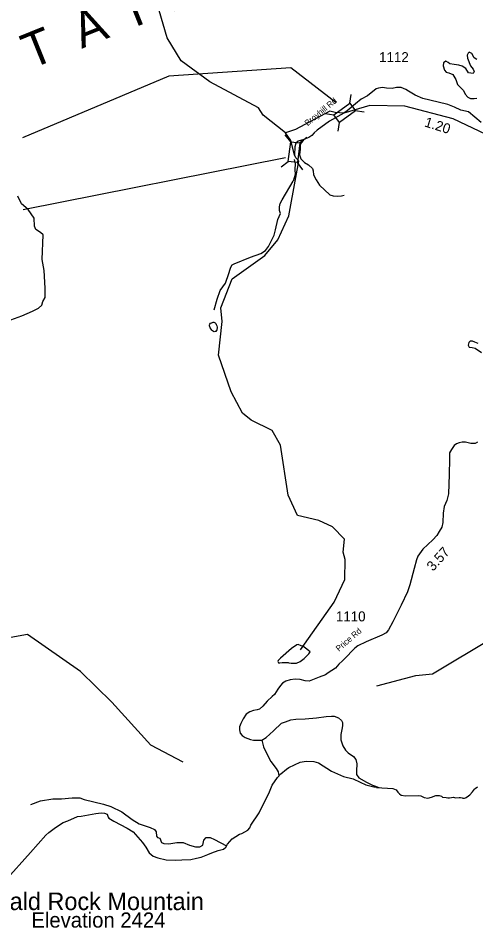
# Model space of a CAD drawing. Extents: x 1248089 to 1457196, y 820910 to 988753.
# Drawn here: x 1345202 to 1350941, y 837207 to 848615 of the extents above; entities that cross this region are included whole.
import ezdxf

# ---------------------------------------------------------------- set-up
doc = ezdxf.new("R2010")
doc.units = 0
for name, color, linetype in [('Exist Boundary Political CountyLine', 7, 'Continuous'), ('Exist Geographical Mountain Summit Elevation Number Label', 7, 'Continuous'), ('Exist Geographical Mountain Summit Label', 7, 'Continuous'), ('Exist Hydrographic Creek Single Shore', 7, 'Continuous'), ('Exist Hydrographic Misc Water Feature', 7, 'Continuous'), ('Exist Road Non-System Type 51', 7, 'Continuous'), ('Exist Road Secondary Structure Standard Bridge CELL', 7, 'Continuous'), ('Exist Road Secondary Structure Standard Bridge Number Label', 7, 'Continuous'), ('Exist Road Secondary Type 41 Attributed', 7, 'Continuous'), ('Exist Road Secondary Type 51 Attributed', 7, 'Continuous'), ('Exist Road Secondary Type 51 Label', 7, 'Continuous'), ('Prop GRAU CAT1 Cell', 7, 'Continuous'), ('Prop Lane Lines', 7, 'Continuous')]:
    doc.layers.add(name, color=color, linetype=linetype)

msp = doc.modelspace()

# ---------------------------------------------------------------- linework, layer by layer
at = {"layer": 'Exist Boundary Political CountyLine'}
for points in [[(1347172, 838054), (1347254, 838061), (1347365, 838065), (1347436, 838078), (1347495, 838093), (1347579, 838124), (1347628, 838146), (1347709, 838175), (1347778, 838194), (1347805, 838219), (1347827, 838257), (1347886, 838321), (1347929, 838353), (1347977, 838379), (1348008, 838391), (1348080, 838431), (1348105, 838461), (1348119, 838494), (1348222, 838649), (1348353, 838911), (1348386, 838996), (1348452, 839090), (1348497, 839138), (1348566, 839197), (1348595, 839217), (1348738, 839284), (1348813, 839298), (1348910, 839293), (1348968, 839274), (1349131, 839173), (1349281, 839105), (1349403, 839074), (1349489, 839035), (1349560, 838998), (1349660, 838973), (1349694, 838973), (1349696, 838968), (1349902, 838952), (1349942, 838936), (1349962, 838906), (1349983, 838885), (1350004, 838870), (1350060, 838863), (1350218, 838868), (1350250, 838860), (1350294, 838839), (1350338, 838831), (1350386, 838843), (1350440, 838864), (1350481, 838868), (1350512, 838856), (1350521, 838846), (1350569, 838839), (1350591, 838837), (1350611, 838836), (1350661, 838843), (1350687, 838837), (1350733, 838839), (1350747, 838842), (1350769, 838835), (1350779, 838833), (1350787, 838833), (1350799, 838834), (1350811, 838838), (1350820, 838842), (1350850, 838861), (1350866, 838875), (1350897, 838911), (1350926, 838946), (1350932, 838952), (1350962, 838975)], [(1345033, 837792), (1345358, 838152), (1345550, 838368), (1345587, 838401), (1345668, 838464), (1345766, 838528), (1345824, 838549), (1345946, 838603), (1345991, 838607), (1346176, 838640), (1346241, 838647), (1346284, 838646), (1346319, 838631), (1346332, 838593), (1346339, 838581), (1346402, 838543), (1346568, 838457), (1346644, 838409), (1346760, 838278), (1346804, 838219), (1346844, 838146), (1346896, 838107), (1346952, 838086), (1347058, 838060), (1347172, 838054)]]:
    msp.add_lwpolyline(points, dxfattribs=at)
at = {"layer": 'Exist Hydrographic Creek Single Shore'}
for points in [[(1348552, 847177), (1348274, 847399), (1348217, 847492), (1347607, 847816), (1347246, 848082), (1347069, 848368), (1346968, 848712)], [(1347269, 839284), (1346866, 839499), (1346378, 840037), (1345985, 840420), (1345320, 840886), (1345111, 840848)]]:
    msp.add_lwpolyline(points, dxfattribs=at)
at = {"layer": 'Exist Hydrographic Misc Water Feature'}
for points in [[(1349287, 847425), (1349176, 847433), (1349108, 847451), (1348678, 847217), (1348552, 847177)], [(1352828, 844382), (1352951, 844728), (1353122, 844915), (1353177, 845114), (1353149, 845325), (1352905, 845648), (1352873, 845721), (1352743, 845868), (1352576, 845888), (1352358, 846194), (1352081, 846498), (1352017, 846608), (1351914, 846886), (1351776, 847030), (1351554, 847162), (1351070, 847155), (1350657, 847354), (1350052, 847511), (1349610, 847520), (1349287, 847425)], [(1348665, 846900), (1348619, 847082), (1348552, 847177)], [(1348744, 840692), (1349166, 841291), (1349297, 841574), (1349301, 841824), (1349278, 841916), (1349292, 842083), (1349144, 842237), (1348971, 842313), (1348705, 842377), (1348586, 842632), (1348492, 843258), (1348387, 843444), (1348123, 843574), (1348016, 843662), (1347872, 843930), (1347715, 844387), (1347758, 844809), (1347745, 844983), (1347887, 845348), (1348293, 845639), (1348456, 845836), (1348596, 846135), (1348682, 846616), (1348722, 846821), (1348684, 846862), (1348665, 846900)], [(1347628, 844795), (1347638, 844798), (1347647, 844802), (1347657, 844802), (1347665, 844800), (1347672, 844794), (1347680, 844785), (1347686, 844773), (1347691, 844757), (1347695, 844741), (1347697, 844723), (1347694, 844713), (1347692, 844701), (1347690, 844697), (1347680, 844687), (1347670, 844684), (1347658, 844682), (1347650, 844684), (1347638, 844692), (1347628, 844703), (1347620, 844715), (1347609, 844731), (1347605, 844745), (1347601, 844755), (1347602, 844769), (1347606, 844779), (1347614, 844789), (1347624, 844795), (1347628, 844795)], [(1347628, 844795), (1347638, 844798), (1347647, 844802), (1347657, 844802), (1347665, 844800), (1347672, 844794), (1347680, 844785), (1347686, 844773), (1347691, 844757), (1347695, 844741), (1347697, 844723), (1347694, 844713), (1347692, 844701), (1347690, 844697), (1347680, 844687), (1347670, 844684), (1347658, 844682), (1347650, 844684), (1347638, 844692), (1347628, 844703), (1347620, 844715), (1347609, 844731), (1347605, 844745), (1347601, 844755), (1347602, 844769), (1347606, 844779), (1347614, 844789), (1347624, 844795), (1347628, 844795)], [(1349700, 840240), (1350187, 840371), (1350397, 840390), (1351157, 840847), (1351334, 840919), (1352521, 841086), (1352905, 841078), (1353223, 841154), (1354158, 841201), (1354301, 841237), (1354370, 841249), (1354422, 841345), (1354479, 841385), (1354673, 841463), (1355040, 841462), (1355213, 841624), (1355295, 841905)], [(1348770, 840741), (1348767, 840738), (1348751, 840742), (1348712, 840759), (1348696, 840755), (1348630, 840709), (1348492, 840590), (1348463, 840559), (1348459, 840547), (1348462, 840537), (1348468, 840531), (1348482, 840528), (1348514, 840536), (1348586, 840534), (1348594, 840530), (1348626, 840525), (1348690, 840527), (1348739, 840546), (1348788, 840583), (1348845, 840644), (1348862, 840667), (1348844, 840686), (1348803, 840713), (1348770, 840741)], [(1348770, 840741), (1348767, 840738), (1348751, 840742), (1348712, 840759), (1348696, 840755), (1348630, 840709), (1348492, 840590), (1348463, 840559), (1348459, 840547), (1348462, 840537), (1348468, 840531), (1348482, 840528), (1348514, 840536), (1348586, 840534), (1348594, 840530), (1348626, 840525), (1348690, 840527), (1348739, 840546), (1348788, 840583), (1348845, 840644), (1348862, 840667), (1348844, 840686), (1348803, 840713), (1348770, 840741)]]:
    msp.add_lwpolyline(points, dxfattribs=at)
at = {"layer": 'Exist Road Non-System Type 51'}
for points in [[(1348784, 847095), (1348754, 847055), (1348739, 847025), (1348737, 846967), (1348731, 846903), (1348747, 846850), (1348793, 846805), (1348843, 846776), (1348894, 846731), (1348900, 846699), (1348904, 846651), (1348937, 846586), (1348980, 846519), (1349111, 846399), (1349152, 846386), (1349203, 846383), (1349257, 846386), (1349291, 846395)], [(1348662, 846844), (1348674, 846788), (1348672, 846718), (1348674, 846655), (1348652, 846572)], [(1347659, 844958), (1347697, 845091), (1347733, 845200), (1347800, 845293), (1347844, 845414), (1347858, 845466), (1347867, 845491), (1347887, 845521), (1347909, 845533), (1348113, 845616), (1348246, 845665), (1348304, 845701), (1348342, 845751), (1348377, 845825), (1348412, 845894), (1348428, 845962), (1348459, 846090), (1348491, 846167), (1348477, 846202), (1348477, 846251), (1348485, 846292), (1348511, 846337), (1348652, 846572)], [(1345108, 844833), (1345249, 844881), (1345382, 844941), (1345458, 844977), (1345498, 845014), (1345510, 845062), (1345538, 845110), (1345538, 845231), (1345526, 845452), (1345502, 845589), (1345514, 845898), (1345482, 845926), (1345422, 845963), (1345406, 846007), (1345402, 846107), (1345325, 846216), (1345245, 846288), (1345197, 846381)], [(1348257, 839561), (1348279, 839475), (1348342, 839348), (1348370, 839291), (1348438, 839205), (1348460, 839164), (1348472, 839112)], [(1345359, 838753), (1345482, 838801), (1345636, 838823), (1345744, 838823), (1345880, 838838), (1345975, 838836), (1346030, 838816), (1346270, 838758), (1346365, 838727), (1346501, 838662), (1346633, 838563), (1346720, 838511), (1346855, 838466), (1346909, 838438), (1346930, 838410), (1346937, 838356), (1346950, 838338), (1346976, 838330), (1347000, 838278), (1347030, 838265), (1347091, 838258), (1347192, 838278), (1347272, 838276), (1347348, 838243), (1347426, 838224), (1347478, 838221), (1347517, 838241), (1347530, 838306), (1347560, 838338), (1347608, 838341), (1347664, 838315), (1347815, 838236)]]:
    msp.add_lwpolyline(points, dxfattribs=at)
at = {"layer": 'Exist Road Secondary Structure Standard Bridge CELL'}
for p, q in [((1349362, 847548), (1349379, 847660)), ((1349429, 847457), (1349541, 847439)), ((1349050, 847419), (1349162, 847402)), ((1349213, 847197), (1349231, 847308)), ((1348619, 847065), (1348549, 847154)), ((1348731, 847051), (1348821, 847121)), ((1348499, 846749), (1348589, 846819)), ((1348773, 846715), (1348703, 846805))]:
    msp.add_line(p, q, dxfattribs=at)
for points in [[(1349162, 847402), (1349362, 847548), (1349430, 847455), (1349231, 847308)], [(1348589, 846819), (1348619, 847065), (1348734, 847051), (1348703, 846805)]]:
    msp.add_lwpolyline(points, close=True, dxfattribs=at)
at = {"layer": 'Exist Road Secondary Structure Standard Bridge Number Label'}
msp.add_line((1348554, 846864), (1345263, 846213), dxfattribs=at)
msp.add_lwpolyline([(1349188, 847553), (1348619, 847993), (1347092, 847890), (1345254, 847113)], dxfattribs=at)
at = {"layer": 'Exist Road Secondary Type 41 Attributed'}
for points in [[(1350953, 848099), (1350918, 848116), (1350892, 848171), (1350859, 848188), (1350844, 848177), (1350831, 848153), (1350835, 848112), (1350874, 848018), (1350907, 847976), (1350918, 847945), (1350909, 847921), (1350850, 847930), (1350815, 847983), (1350771, 848013), (1350728, 848026), (1350669, 848033), (1350614, 848044), (1350592, 848059), (1350564, 848074), (1350535, 848057), (1350531, 848018), (1350546, 847965), (1350570, 847939), (1350601, 847930), (1350653, 847908), (1350691, 847845), (1350712, 847783), (1350785, 847709), (1350809, 847661), (1350841, 847624), (1350872, 847608), (1350920, 847608), (1350955, 847611)], [(1350096, 847701), (1350062, 847722), (1350003, 847747), (1349944, 847744), (1349891, 847733), (1349821, 847736), (1349769, 847744), (1349719, 847738), (1349690, 847727), (1349581, 847641), (1349502, 847600), (1349432, 847543), (1349328, 847455), (1349287, 847425), (1349105, 847323), (1348950, 847209), (1348914, 847178), (1348886, 847145), (1348845, 847117), (1348784, 847095), (1348714, 847073), (1348685, 847047), (1348670, 847003), (1348665, 846900)], [(1351008, 847307), (1350848, 847441), (1350752, 847461), (1350673, 847500), (1350590, 847531), (1350470, 847563), (1350275, 847609), (1350182, 847648), (1350096, 847701)], [(1350961, 843297), (1350933, 843280), (1350879, 843280), (1350812, 843299), (1350769, 843299), (1350730, 843291), (1350697, 843277), (1350670, 843254), (1350636, 843205), (1350612, 843163), (1350611, 843085), (1350606, 842890), (1350598, 842651), (1350576, 842566), (1350544, 842492), (1350533, 842409), (1350526, 842292), (1350515, 842231), (1350483, 842175), (1350451, 842125), (1350403, 842073), (1350341, 842015), (1350275, 841957), (1350233, 841899), (1350212, 841867), (1350198, 841823), (1350166, 841711), (1350112, 841509), (1350083, 841421), (1350005, 841254), (1349899, 841045), (1349847, 840942), (1349817, 840905), (1349761, 840875), (1349564, 840792), (1349462, 840742)], [(1349462, 840742), (1349422, 840713), (1349374, 840664), (1349340, 840624), (1349308, 840593), (1349269, 840555), (1349223, 840512), (1349181, 840463), (1349090, 840404), (1349055, 840380), (1348975, 840349), (1348851, 840300), (1348800, 840304), (1348736, 840319), (1348675, 840324), (1348611, 840316), (1348558, 840298), (1348518, 840274), (1348490, 840244), (1348459, 840200), (1348417, 840134), (1348387, 840109), (1348323, 840048), (1348269, 839987), (1348227, 839950), (1348198, 839939), (1348153, 839930), (1348107, 839915), (1348062, 839887), (1348024, 839827), (1347994, 839770), (1347978, 839727), (1347976, 839691), (1347986, 839649), (1348011, 839619), (1348050, 839595), (1348113, 839567), (1348153, 839561), (1348219, 839558), (1348257, 839561), (1348310, 839593), (1348403, 839679), (1348505, 839774), (1348553, 839791), (1348622, 839815), (1348682, 839823), (1348799, 839828), (1348943, 839838), (1349065, 839855), (1349129, 839862), (1349164, 839860), (1349217, 839842), (1349257, 839807), (1349269, 839780), (1349269, 839739), (1349261, 839694), (1349247, 839633), (1349249, 839564), (1349274, 839487), (1349306, 839435), (1349340, 839401), (1349407, 839356), (1349435, 839316), (1349448, 839263), (1349446, 839174), (1349445, 839129), (1349472, 839086), (1349571, 839033), (1349646, 838996), (1349681, 838985), (1349725, 838966)]]:
    msp.add_lwpolyline(points, dxfattribs=at)
at = {"layer": 'Exist Road Secondary Type 51 Attributed'}
msp.add_lwpolyline([(1350970, 844534), (1350929, 844550), (1350898, 844563), (1350871, 844563), (1350852, 844546), (1350844, 844514), (1350857, 844490), (1350895, 844485), (1350933, 844475), (1351012, 844421)], dxfattribs=at)

# ---------------------------------------------------------------- texts
at = {"layer": 'Exist Geographical Mountain Summit Elevation Number Label'}
msp.add_text('Elevation 2424', height=190, dxfattribs=at).set_placement((1345367, 837209))
at = {"layer": 'Exist Geographical Mountain Summit Label'}
msp.add_text('M  O  U  N  T  A  I  N  S', height=440, rotation=21.9503, dxfattribs=at).set_placement((1342480, 846813))
msp.add_text('Bald Rock Mountain', height=220, dxfattribs=at).set_placement((1344898, 837429))
at = {"layer": 'Exist Road Secondary Type 51 Label'}
for s, rotation, p in [('Broyhill Rd', 39.2368, (1348831, 847259)), ('Price Rd', 40.7292, (1349224, 840667))]:
    msp.add_text(s, height=75, rotation=rotation, dxfattribs=at).set_placement(p)
at = {"layer": 'Prop GRAU CAT1 Cell'}
for s, rotation, p in [('1.20', 342.6035, (1350288, 847259)), ('3.57', 47.87, (1350404, 841671))]:
    msp.add_text(s, height=125, rotation=rotation, dxfattribs=at).set_placement(p)
at = {"layer": 'Prop Lane Lines'}
for s, p in [('1112', (1349728, 848064)), ('1110', (1349186, 841050))]:
    msp.add_text(s, height=125, dxfattribs=at).set_placement(p)

doc.saveas('drawing.dxf')
